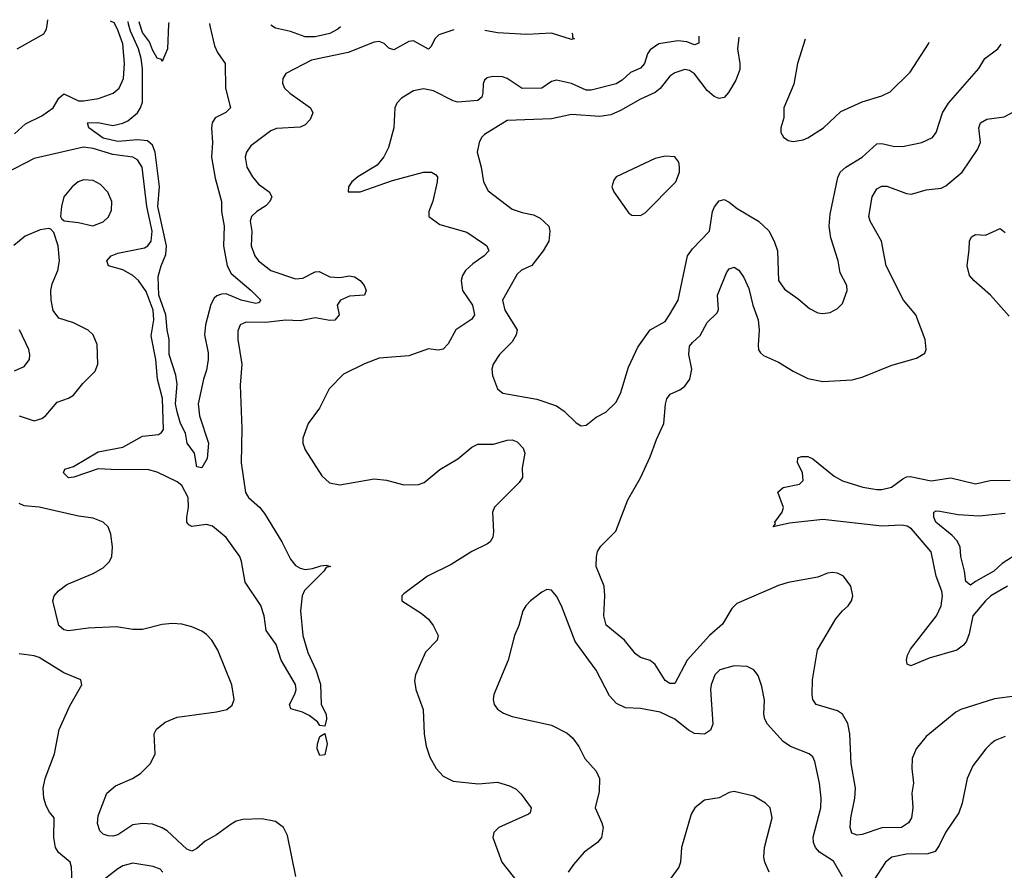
# Model space of a CAD drawing. Header units: inches. Extents: x 1552611 to 1694776, y 811966 to 917215.
# Tile 541 of 549: x 1682572 to 1686567, y 910977 to 914428. Entities that reach past the tile are written whole.
import ezdxf

# ---------------------------------------------------------------- set-up
doc = ezdxf.new("R2010")
doc.units = ezdxf.units.IN
doc.header["$MEASUREMENT"] = 0
doc.layers.add('B6981', color=7, linetype='Continuous')

msp = doc.modelspace()

# ---------------------------------------------------------------- linework, layer by layer
at = {"layer": 'B6981', "color": 5}
for points, elevation in [([(1682560.7, 914310), (1682668.9, 914371.1), (1682679.7, 914390), (1682685, 914415), (1682685.9, 914428.1)], 820), ([(1684333.7, 914387.3), (1684272.8, 914367.2), (1684256.5, 914350), (1684241.3, 914318.7), (1684230, 914308.7), (1684170, 914342), (1684150, 914340.2), (1684090, 914306.4), (1684070, 914312.4), (1684050, 914331.6), (1684030, 914339.4), (1684010, 914336.8), (1683905, 914295), (1683756.2, 914263.8), (1683652, 914210), (1683639.6, 914190), (1683637.3, 914170), (1683646.7, 914150), (1683667.4, 914130), (1683751.7, 914070), (1683760.9, 914050), (1683750, 914023), (1683730, 914000.9), (1683710, 913992.4), (1683613.3, 913986.7), (1683590, 913977.2), (1683510, 913915.8), (1683491.9, 913890), (1683487.1, 913870), (1683493.4, 913830), (1683515.6, 913790), (1683541.1, 913761.1), (1683584, 913730), (1683594.3, 913710), (1683586.8, 913690), (1683570, 913672.4), (1683534, 913650), (1683512.6, 913630), (1683506.9, 913610), (1683513.7, 913570), (1683511.3, 913510), (1683526.3, 913470), (1683541.1, 913450), (1683590, 913410.8), (1683690, 913376.4), (1683720.8, 913379.2), (1683770, 913405.3), (1683786.5, 913406.5), (1683830, 913384.8), (1683870, 913382.6), (1683910, 913388.8), (1683930, 913385.1), (1683953.4, 913370), (1683969.3, 913350), (1683977.1, 913330), (1683970.4, 913310), (1683910, 913305.7), (1683873.2, 913290), (1683860.4, 913270), (1683867.2, 913230), (1683850.5, 913209.5), (1683830, 913207.7), (1683770, 913218.7), (1683710, 913206.2), (1683650, 913208.5), (1683570, 913199.1), (1683490, 913200.2), (1683466.7, 913190), (1683456.3, 913163.7), (1683456.8, 913130), (1683472.6, 913030), (1683465.7, 912945.7), (1683472.6, 912770), (1683470.4, 912630), (1683487.5, 912510), (1683500.1, 912490), (1683544.4, 912450), (1683564.5, 912424.5), (1683635.7, 912310), (1683670, 912239.6), (1683690, 912214), (1683710, 912202.3), (1683730, 912198), (1683759.1, 912200.9), (1683792.9, 912212.9), (1683814.5, 912214.5), (1683832.7, 912210), (1683814.8, 912205.2), (1683805.8, 912190), (1683727.3, 912112.7), (1683717.9, 912090), (1683710.7, 912030), (1683720.1, 911930), (1683741, 911861), (1683773.8, 911790), (1683792.6, 911732.6), (1683795.4, 911650), (1683814.6, 911610), (1683815.8, 911590), (1683810, 911562), (1683790, 911565.1), (1683779.8, 911579.8), (1683745.5, 911605.5), (1683718.6, 911618.6), (1683671.8, 911631.8), (1683667, 911650), (1683688, 911692), (1683692.7, 911710), (1683690.4, 911730.4), (1683632.7, 911830), (1683612.7, 911892.7), (1683572, 911950), (1683563.1, 912010), (1683550, 912050.9), (1683486.4, 912146.4), (1683472.2, 912230), (1683464.4, 912250), (1683410, 912326.6), (1683353.3, 912373.3), (1683330, 912380.6), (1683270, 912372.1), (1683258.4, 912378.4), (1683249.9, 912389.9), (1683249.2, 912409.2), (1683256.7, 912450), (1683255.3, 912490), (1683230, 912538.4), (1683210, 912553.5), (1683130, 912591.8), (1683090, 912603.4), (1682970, 912601.2), (1682890, 912605.6), (1682791.6, 912571.6), (1682770, 912569.1), (1682749.9, 912590), (1682755.1, 912604.9), (1682790, 912614.8), (1682890, 912674.3), (1682990, 912693.8), (1683070, 912738), (1683134.5, 912745.5), (1683147.4, 912752.6), (1683154.7, 912765.3), (1683151.2, 912891.2), (1683130.9, 912970), (1683124.2, 913050), (1683105.6, 913145.6), (1683116.2, 913210), (1683113.3, 913250), (1683085, 913325), (1683053.3, 913370), (1683030, 913390.4), (1682990, 913413.7), (1682931.8, 913430), (1682925.3, 913450), (1682942.4, 913470), (1682970, 913481.1), (1683077.3, 913502.7), (1683091.1, 913510), (1683105.3, 913530), (1683109.6, 913570.4), (1683087.8, 913670), (1683069.1, 913830), (1683050, 913859.9), (1683030.9, 913870.9), (1682950, 913881.7), (1682870, 913904.9), (1682830, 913910.3), (1682630, 913864.7), (1682510, 913802.5)], 780), ([(1682550, 913964.7), (1682594.6, 914005.4), (1682661.7, 914038.3), (1682707.5, 914070), (1682730, 914110.3), (1682750, 914126.7), (1682810, 914099.3), (1682830, 914098.8), (1682891.2, 914108.8), (1682950.9, 914130), (1682975.6, 914150), (1682992.1, 914190), (1682996.6, 914250), (1682989.9, 914329.9), (1682969, 914389), (1682954.8, 914414.8), (1682940.3, 914422.1)], 780), ([(1683342, 914412.2), (1683342.6, 914402.6), (1683361.8, 914321.8), (1683374.7, 914294.7), (1683405.4, 914250), (1683406.8, 914150), (1683426.3, 914070), (1683408.5, 914051.5), (1683364.9, 914030), (1683352.6, 914010), (1683349.4, 913990), (1683354, 913930), (1683350.1, 913870), (1683365, 913785), (1683391, 913690), (1683390.2, 913650), (1683401.3, 913590), (1683398.9, 913510), (1683406, 913466), (1683413.2, 913430), (1683430, 913398.3), (1683510.9, 913330), (1683550.2, 913289.8), (1683541.1, 913278.9), (1683530, 913277.2), (1683470, 913289.5), (1683410, 913315.4), (1683390, 913314.9), (1683371.7, 913308.3), (1683361.1, 913298.9), (1683347, 913273), (1683325.8, 913190), (1683320.9, 913150), (1683336.1, 913076.1), (1683336.6, 913050), (1683330, 913006), (1683317.5, 912970), (1683295.3, 912870), (1683300.9, 912820.9), (1683337.6, 912710), (1683332.1, 912647.9), (1683310, 912609.4), (1683290, 912614), (1683281, 912670), (1683251, 912710), (1683245, 912750), (1683224.3, 912790), (1683210, 912836.9), (1683203.7, 912870), (1683209.9, 912949.9), (1683205.5, 912985.5), (1683178.2, 913070), (1683178, 913130), (1683169.4, 913169.4), (1683165.1, 913230), (1683136.4, 913310), (1683133.9, 913386.1), (1683145.2, 913430), (1683164.4, 913475.6), (1683167.3, 913510), (1683132.5, 913670), (1683138.2, 913750), (1683121.8, 913890), (1683110, 913918.7), (1683090, 913936.7), (1683050, 913940.8), (1682970, 913933.5), (1682910, 913947.8), (1682852.4, 913990), (1682846.6, 914010), (1682888.6, 914011.4), (1682950, 913999.4), (1682990, 914008.6), (1683010, 914018.2), (1683049.5, 914050.5), (1683062.2, 914070), (1683070, 914094), (1683069.3, 914230), (1683064, 914270), (1683053.6, 914310), (1683021.2, 914381.2), (1683012.9, 914410), (1683011.4, 914420.4)], 760), ([(1683177.1, 914416.3), (1683175.5, 914410), (1683170.7, 914310), (1683150, 914258), (1683146.8, 914266.8), (1683130, 914271.8), (1683110, 914306), (1683098.8, 914338.8), (1683070, 914375.6), (1683058.8, 914410), (1683056.4, 914419.3)], 740), ([(1683872.7, 914399), (1683862.7, 914390), (1683830, 914371.9), (1683770, 914359.2), (1683730, 914358.2), (1683670, 914380.5), (1683610, 914393.6), (1683590.1, 914406)], 760), ([(1685327.7, 914361.1), (1685326.6, 914333.4), (1685310, 914326.5), (1685278.2, 914338.2), (1685242.7, 914342.7), (1685165, 914330), (1685130, 914306.3), (1685118.9, 914290), (1685106.9, 914250), (1685090, 914231.6), (1685050, 914213.9), (1685016.7, 914183.3), (1684992.3, 914167.7), (1684890, 914142.2), (1684870, 914142.5), (1684810, 914168.9), (1684750, 914182.2), (1684730, 914177.9), (1684690, 914149.9), (1684610, 914149.3), (1684550, 914189.9), (1684530, 914195.9), (1684490, 914197.4), (1684467.9, 914192.1), (1684457.8, 914182.2), (1684452.2, 914167.8), (1684451.1, 914130), (1684446.1, 914113.9), (1684430, 914100.8), (1684350, 914094), (1684330, 914098.7), (1684250, 914139.4), (1684210, 914147.6), (1684170, 914139.9), (1684120.7, 914110), (1684102.3, 914090), (1684094.3, 914070), (1684089.5, 913990), (1684067.7, 913910), (1684049, 913871), (1684022.7, 913837.3), (1683943.1, 913790), (1683919.5, 913770), (1683906.4, 913750), (1683904.7, 913730), (1683952.7, 913730), (1684084.3, 913775.7), (1684210, 913809.5), (1684242.8, 913810), (1684259.4, 913799.4), (1684266.2, 913790), (1684265.9, 913770), (1684247.7, 913692.3), (1684231.3, 913650), (1684231.7, 913630), (1684276.6, 913596.6), (1684385.7, 913565.7), (1684457.7, 913517.7), (1684466.5, 913510), (1684474.6, 913490), (1684456.1, 913470), (1684410, 913437.3), (1684380.6, 913410), (1684367.8, 913390), (1684362.7, 913370), (1684368, 913330), (1684409.5, 913270), (1684416.8, 913230), (1684406.3, 913213.7), (1684341.5, 913170), (1684310, 913112.8), (1684290, 913091), (1684270, 913087.6), (1684230, 913093.1), (1684150, 913064.4), (1684030, 913055.2), (1683970, 913031.7), (1683885.3, 912990), (1683826.7, 912930), (1683788.2, 912851.8), (1683742.2, 912790), (1683720.7, 912730), (1683720.8, 912710), (1683730, 912683), (1683797.8, 912577.8), (1683829.2, 912549.2), (1683870, 912541.5), (1684010, 912565.2), (1684059.6, 912559.6), (1684130, 912541.5), (1684190, 912541.8), (1684212.6, 912550), (1684276.3, 912603.7), (1684350, 912646), (1684406.8, 912693.2), (1684430, 912705.4), (1684494.4, 912705.6), (1684550, 912722.4), (1684570, 912723.2), (1684590, 912716), (1684614.3, 912690), (1684621.5, 912670), (1684610.2, 912610), (1684612.3, 912570), (1684598.6, 912550), (1684498, 912450), (1684490.3, 912429.7), (1684494.7, 912350), (1684490.9, 912329.1), (1684480.3, 912310), (1684470, 912301), (1684405.5, 912270), (1684322.4, 912217.6), (1684226, 912170), (1684130, 912098.4), (1684121.6, 912090), (1684121.6, 912070), (1684200, 912020), (1684230, 911995.3), (1684249.2, 911970), (1684269, 911930), (1684265.7, 911910), (1684217.6, 911862.4), (1684178, 911770), (1684173, 911747), (1684178.3, 911710), (1684208.9, 911630), (1684212.3, 911530), (1684220.8, 911480.8), (1684236.3, 911436.3), (1684261.1, 911390), (1684290, 911358.7), (1684330, 911338.5), (1684431.9, 911328.1), (1684510, 911334), (1684559.3, 911319.3), (1684585.8, 911305.9), (1684606.1, 911286.1), (1684646.4, 911230), (1684643, 911210), (1684635.5, 911204.5), (1684516.4, 911150), (1684495.3, 911130), (1684492, 911110), (1684527.9, 911010), (1684599.2, 910919.2)], 820), ([(1685489.7, 914356.8), (1685483.6, 914310), (1685494.2, 914250), (1685494.2, 914225.8), (1685477.7, 914182.3), (1685447.9, 914132.1), (1685430, 914112.9), (1685410, 914108.1), (1685390, 914116.5), (1685361.4, 914141.4), (1685310, 914209), (1685290, 914222.1), (1685270, 914225.6), (1685230, 914212.5), (1685210, 914198.7), (1685170.7, 914149.3), (1685150, 914132.4), (1685090, 914105.8), (1685010, 914059.4), (1684970, 914042.2), (1684925.1, 914034.9), (1684810, 914043.7), (1684730, 914025.5), (1684550, 914019.1), (1684457.7, 913962.3), (1684444.9, 913950), (1684435.5, 913930), (1684428.4, 913890), (1684444.4, 913830), (1684453.1, 913770), (1684473.1, 913733.1), (1684570, 913659.7), (1684610, 913645.6), (1684656.1, 913636.1), (1684683.5, 913623.5), (1684718.4, 913590), (1684722.6, 913570), (1684718, 913530), (1684695, 913490), (1684650, 913430.8), (1684608, 913411.9), (1684590, 913396), (1684530.4, 913290), (1684539.6, 913250), (1684590.2, 913169.8), (1684586.7, 913150), (1684570, 913121.6), (1684518.4, 913070), (1684492.2, 913030), (1684487, 913010), (1684490, 912984.7), (1684510.8, 912930), (1684532.4, 912912.4), (1684670, 912887.9), (1684750, 912861.3), (1684780.3, 912840.3), (1684830, 912792.4), (1684850, 912780.7), (1684870, 912782.8), (1684910, 912814.8), (1684950, 912836), (1684990, 912874.8), (1685010, 912911), (1685041.3, 913018.7), (1685080.4, 913099.6), (1685129.9, 913170.1), (1685190, 913204), (1685208.7, 913230), (1685243.1, 913290), (1685280.7, 913470), (1685301.3, 913498.7), (1685370.6, 913570), (1685383, 913650), (1685391.1, 913668.9), (1685410, 913692.6), (1685430, 913698.5), (1685450, 913688), (1685482.5, 913662.5), (1685568.9, 913610), (1685610.9, 913570.9), (1685632.9, 913530), (1685646.3, 913490), (1685650.3, 913370), (1685675.2, 913335.2), (1685730, 913296), (1685776, 913256), (1685810, 913238.9), (1685830, 913236), (1685859.7, 913240.3), (1685890, 913256.4), (1685910, 913276.3), (1685929.7, 913329.7), (1685928.3, 913350), (1685901.4, 913401.4), (1685892.6, 913450), (1685863.1, 913543.1), (1685856.4, 913590), (1685860.5, 913639.5), (1685891.9, 913788.1), (1685901.2, 913810), (1685923.1, 913830), (1685989.7, 913870), (1686050, 913924.4), (1686070, 913925.7), (1686115.2, 913915.2), (1686153.8, 913913.8), (1686232.3, 913930), (1686275.8, 913950), (1686290, 913970.7), (1686315.8, 914050), (1686340.3, 914090), (1686463.6, 914230), (1686487.6, 914270), (1686541, 914310), (1686554.4, 914328.7)], 840), ([(1684812.5, 914374.7), (1684815.3, 914370), (1684815.3, 914355.3), (1684822.8, 914350), (1684810, 914347.8), (1684730, 914374), (1684630, 914368.2), (1684510, 914374.4), (1684458.7, 914384)], 780), ([(1685759.2, 914349.6), (1685727.8, 914250), (1685713.2, 914166.8), (1685672, 914070), (1685672.4, 914030), (1685659.5, 913990), (1685659.5, 913970), (1685671.4, 913951.4), (1685690, 913938), (1685710, 913934), (1685750, 913940.2), (1685770, 913948.2), (1685833, 913990), (1685904.1, 914055.9), (1685990, 914094.4), (1686070, 914119.6), (1686104.2, 914135.8), (1686185.4, 914214.6), (1686259.2, 914330), (1686262, 914336.4)], 860), ([(1686610, 911683.4), (1686526.9, 911673.1), (1686390.1, 911629.9), (1686370, 911618.2), (1686250, 911519.7), (1686209.2, 911470), (1686193, 911430), (1686191, 911390), (1686198.4, 911330), (1686191.2, 911290), (1686195.8, 911230), (1686190.7, 911190), (1686178.6, 911170), (1686149.6, 911150.4), (1686070, 911149.4), (1685990, 911121.9), (1685970, 911119), (1685948.2, 911128.2), (1685941.4, 911150), (1685944, 911190), (1685960.7, 911270), (1685962.9, 911310), (1685945.6, 911410), (1685939.9, 911530), (1685932.3, 911572.3), (1685910, 911609.8), (1685890, 911624.4), (1685803.6, 911650), (1685789.8, 911669.8), (1685787.4, 911690), (1685788.7, 911750), (1685809.1, 911870.9), (1685882.9, 911997.1), (1685909.8, 912030.2), (1685933, 912050), (1685946.3, 912070), (1685952.6, 912090), (1685944.2, 912130), (1685914.5, 912170), (1685890, 912182.9), (1685870, 912185.1), (1685850, 912182), (1685810, 912166), (1685690, 912144.5), (1685650, 912132.5), (1685480.9, 912059.1), (1685461.3, 912038.7), (1685423.9, 911976.1), (1685370, 911929.1), (1685279.3, 911830), (1685230, 911734.7), (1685210, 911735.3), (1685190, 911747), (1685150, 911812.6), (1685130, 911828.6), (1685090, 911840.4), (1685070, 911854.7), (1685025.9, 911910), (1684951.9, 911971.9), (1684941.7, 912010), (1684945.4, 912090), (1684942.8, 912130), (1684911.3, 912210), (1684911.4, 912248.6), (1684916.5, 912270), (1684930, 912292.6), (1684990, 912353), (1685039.8, 912480.2), (1685090.5, 912569.5), (1685130, 912654.9), (1685155, 912725), (1685184.8, 912790), (1685191.4, 912868.6), (1685197.6, 912890), (1685211.6, 912908.4), (1685250, 912926.3), (1685270, 912941.1), (1685290.5, 912969.5), (1685299.4, 913010), (1685286.7, 913070), (1685290, 913103), (1685301.2, 913118.8), (1685333.3, 913146.7), (1685360.4, 913199.6), (1685401.9, 913238.1), (1685407.1, 913252.9), (1685403.2, 913310), (1685439.3, 913400.7), (1685450, 913417.6), (1685470, 913424.2), (1685490, 913412), (1685510, 913381.7), (1685530, 913337.6), (1685546.8, 913270), (1685568, 913210), (1685571.4, 913168.6), (1685567.6, 913107.6), (1685569, 913089), (1685576.8, 913076.8), (1685590, 913066.2), (1685650, 913039.2), (1685710, 913001.8), (1685770, 912972.4), (1685830, 912960.7), (1685950, 912966.3), (1685990, 912978), (1686110, 913026.9), (1686210, 913054.4), (1686244.5, 913075.5), (1686249.6, 913090.4), (1686245.1, 913130), (1686208.4, 913230), (1686157.2, 913290), (1686086.9, 913430), (1686069, 913530), (1686022.5, 913610), (1686017.4, 913630), (1686031, 913709), (1686050, 913742), (1686070, 913752.5), (1686090, 913752.1), (1686170, 913722.4), (1686190, 913720.5), (1686250, 913737.2), (1686310, 913744.3), (1686330, 913753.7), (1686396.2, 913810), (1686458.5, 913901.5), (1686470.5, 913930), (1686463.2, 913990), (1686469.9, 914010.1), (1686495.3, 914024.7), (1686565.9, 914034.1), (1686610, 914056.3)], 820), ([(1682570, 912820.3), (1682630, 912800.9), (1682662, 912810), (1682677.9, 912822.1), (1682723.7, 912876.3), (1682770, 912892.8), (1682790, 912904.9), (1682827.6, 912952.4), (1682877.7, 913002.3), (1682888.9, 913031.1), (1682885.8, 913110), (1682870, 913149.6), (1682850, 913168.3), (1682790, 913198.7), (1682730, 913217.5), (1682707.7, 913247.7), (1682699, 913290), (1682697.5, 913330), (1682703.7, 913356.3), (1682726.8, 913410), (1682733.7, 913450), (1682727.6, 913510), (1682710, 913565.2), (1682697.7, 913577.7), (1682690, 913580.7), (1682655.1, 913575.1), (1682593.4, 913550), (1682548.3, 913511.7)], 820), ([(1686585.8, 913225.8), (1686510.6, 913310.6), (1686442.7, 913370), (1686426, 913390), (1686415.8, 913430), (1686424.8, 913495.2), (1686424.9, 913530), (1686433, 913547), (1686450, 913557), (1686490, 913554.4), (1686550, 913580.3), (1686570, 913565.3)], 780), ([(1682550, 913003.6), (1682590, 913021.3), (1682611.1, 913050), (1682612.8, 913070), (1682608.2, 913090), (1682571.2, 913170)], 840), ([(1686579.7, 912130), (1686512.6, 912090), (1686490.1, 912070), (1686439.4, 912010), (1686423.9, 911936.1), (1686412.9, 911907.1), (1686400.7, 911890), (1686373.8, 911870), (1686262.1, 911837.9), (1686186.9, 911806.9), (1686172.8, 911812.8), (1686169.8, 911830), (1686173.6, 911850), (1686186.3, 911873.7), (1686291.9, 912010), (1686310.8, 912050), (1686316.6, 912090), (1686313.3, 912110), (1686290.4, 912170), (1686269.5, 912269.5), (1686190, 912362.7), (1686172.6, 912372.6), (1686150, 912377), (1686070, 912373.4), (1685830, 912399.8), (1685694.8, 912385.2), (1685629.5, 912370), (1685638, 912382), (1685636.2, 912390), (1685665.6, 912430), (1685671.2, 912448.8), (1685648.2, 912511.8), (1685669.7, 912530.3), (1685735.8, 912544.2), (1685750, 912558), (1685747.8, 912590), (1685728, 912632), (1685729.6, 912650), (1685743.7, 912656.3), (1685770, 912656.1), (1685790, 912646.7), (1685876.6, 912576.6), (1685910, 912557.2), (1685992.1, 912532.1), (1686050, 912521.6), (1686070, 912521.6), (1686108.6, 912531.4), (1686154.4, 912565.6), (1686170, 912573.8), (1686184.9, 912575.1), (1686270, 912557.6), (1686350, 912569.5), (1686450, 912545.1), (1686510, 912558.7), (1686590, 912560.1)], 780), ([(1683692.3, 910952.3), (1683658.6, 911118.6), (1683642, 911150), (1683610, 911174.9), (1683553.8, 911186.2), (1683476.3, 911183.7), (1683450, 911176.4), (1683430, 911164.4), (1683370, 911121.2), (1683324.2, 911095.8), (1683290, 911065), (1683270, 911054), (1683250, 911062.4), (1683170, 911137.6), (1683150, 911149.9), (1683110, 911164.2), (1683070, 911167.5), (1683030, 911161.1), (1682970, 911120.9), (1682950, 911115.1), (1682930, 911116.3), (1682910, 911124.2), (1682896.9, 911136.9), (1682887.2, 911167.2), (1682890, 911198), (1682925.1, 911290), (1682960.9, 911319.1), (1683029.6, 911350), (1683062, 911370), (1683102.7, 911410), (1683121.2, 911450), (1683117.2, 911530), (1683126, 911550), (1683162.2, 911577.8), (1683210, 911598.7), (1683370, 911620.3), (1683412, 911630), (1683433.7, 911646.3), (1683442, 911670), (1683432.8, 911730), (1683375.5, 911870), (1683351, 911910), (1683330, 911933.2), (1683310, 911947.1), (1683270, 911964.5), (1683230, 911975.7), (1683190, 911978.2), (1683150, 911973.8), (1683070, 911954.1), (1683030, 911954.3), (1682964.9, 911964.9), (1682850, 911959.9), (1682770, 911948.1), (1682750, 911952.1), (1682730, 911969.7), (1682705.5, 912070), (1682710.8, 912090), (1682728.5, 912111.5), (1682762.8, 912137.2), (1682870, 912181.1), (1682910, 912203.5), (1682936.5, 912230), (1682945.6, 912250), (1682948.4, 912290), (1682940.9, 912340.9), (1682929.9, 912369.9), (1682909.9, 912389.9), (1682870, 912406), (1682810, 912414), (1682650, 912450.5), (1682590, 912455.7), (1682570, 912465.8)], 820), ([(1686630, 912267.2), (1686558.3, 912221.7), (1686524.5, 912190), (1686450, 912148.2), (1686430, 912134.3), (1686410, 912149.3), (1686405.8, 912190), (1686390.8, 912250), (1686387.9, 912290), (1686374.7, 912314.7), (1686355.1, 912335.1), (1686289, 912389), (1686280.8, 912410), (1686280.5, 912430), (1686290, 912435), (1686305.5, 912434.5), (1686380.1, 912420.1), (1686464.7, 912415.3), (1686570, 912425.3)], 760), ([(1685909.9, 910949.9), (1685873.8, 911013.8), (1685816.3, 911050), (1685800.3, 911070), (1685792.7, 911090), (1685791.6, 911111.6), (1685821.7, 911230), (1685823.9, 911270), (1685817, 911330), (1685798.2, 911418.2), (1685790, 911437), (1685775.1, 911450), (1685699.7, 911479.7), (1685670, 911499.2), (1685605.6, 911570), (1685595.1, 911590), (1685591.2, 911610), (1685593.2, 911666.8), (1685583.1, 911723.1), (1685567.4, 911767.4), (1685550.9, 911790.9), (1685524, 911804), (1685470, 911806.9), (1685413, 911790), (1685391.8, 911770), (1685376.9, 911730), (1685374.9, 911710), (1685384.2, 911570), (1685375, 911544.9), (1685350, 911528.9), (1685310, 911531.4), (1685284.9, 911544.9), (1685230, 911589.8), (1685170, 911618.5), (1685090, 911632.9), (1685030, 911636.1), (1684993.6, 911653.6), (1684965.4, 911685.4), (1684910, 911789.3), (1684825.3, 911905.3), (1684769.6, 912049.7), (1684750, 912089), (1684730, 912114), (1684710, 912116), (1684690, 912106), (1684644, 912070), (1684624.9, 912050), (1684613.4, 912030), (1684596.4, 911970), (1684579.5, 911930), (1684553.4, 911830), (1684494.9, 911690), (1684493, 911670), (1684497.3, 911650), (1684510.4, 911630.4), (1684534, 911614), (1684570, 911601.3), (1684730, 911565.3), (1684793.6, 911533.6), (1684814.4, 911514.4), (1684840, 911479.9), (1684865.3, 911430), (1684910, 911378.7), (1684924.7, 911350), (1684923, 911297), (1684906, 911230), (1684933.8, 911170), (1684938.4, 911150), (1684932.6, 911110), (1684916.4, 911090), (1684861.6, 911050), (1684818.9, 911001.1), (1684797.4, 910970)], 840), ([(1682784.2, 910930), (1682782.2, 910990), (1682775.9, 911010), (1682728.7, 911048.7), (1682717.3, 911070), (1682709.7, 911110.3), (1682712, 911190), (1682692.8, 911212.8), (1682678.9, 911238.9), (1682669.6, 911270), (1682666.6, 911310), (1682674.7, 911350), (1682712.8, 911450), (1682732.1, 911547.9), (1682775.3, 911644.7), (1682823.7, 911730), (1682819, 911750), (1682750, 911777.7), (1682650, 911840.4), (1682630, 911847.1), (1682570, 911854.7)], 840), ([(1686570, 911519.8), (1686530, 911503.1), (1686511.8, 911490), (1686491.7, 911470), (1686439.4, 911400.6), (1686416.1, 911350), (1686396.2, 911250), (1686382.2, 911210), (1686327.8, 911130), (1686303, 911077), (1686286.1, 911053.9), (1686256.7, 911043.3), (1686170, 911043.1), (1686110, 911029.8), (1686085, 911010), (1686031.5, 910928.5)], 840), ([(1685613.3, 910970), (1685595.6, 911010), (1685591, 911030), (1685593.3, 911070), (1685625.1, 911190), (1685616.3, 911230), (1685598.4, 911250), (1685550, 911278), (1685470, 911296.9), (1685450, 911293), (1685410, 911271.1), (1685350, 911260.9), (1685311, 911230), (1685295.9, 911204.1), (1685256.4, 911070), (1685252.2, 911010), (1685246.4, 910990), (1685130.3, 910829.7)], 860), ([(1683152.9, 910970), (1683141.5, 910981.5), (1683113, 910993), (1683030, 911005.4), (1682990, 910994.9), (1682970, 910983.4), (1682830, 910874.3)], 840)]:
    msp.add_lwpolyline(points, dxfattribs=dict(at, elevation=elevation))
for points, elevation in [([(1685190, 913874), (1685150, 913865.1), (1684992, 913790), (1684982.5, 913777.5), (1684974, 913750), (1684982, 913730), (1685043.4, 913643.4), (1685055.5, 913635.5), (1685090, 913633), (1685110, 913643.8), (1685234, 913770), (1685249.4, 913810), (1685249.4, 913830), (1685246, 913850), (1685230, 913872.3)], 860), ([(1682830, 913777.9), (1682809.2, 913770), (1682784.3, 913750), (1682750.2, 913710), (1682740.6, 913670), (1682737.6, 913630), (1682741.2, 913621.2), (1682751.7, 913611.7), (1682810, 913605.9), (1682868, 913592), (1682910, 913607.9), (1682932.3, 913627.7), (1682944.3, 913655.7), (1682945.4, 913690), (1682928.7, 913728.7), (1682900, 913760), (1682870, 913775.5)], 820), ([(1683790, 911443.1), (1683778.8, 911470), (1683779.3, 911490), (1683790, 911520.5), (1683810, 911532), (1683818.6, 911490), (1683810, 911445.6)], 780)]:
    msp.add_lwpolyline(points, close=True, dxfattribs=dict(at, elevation=elevation))

doc.saveas('drawing.dxf')
